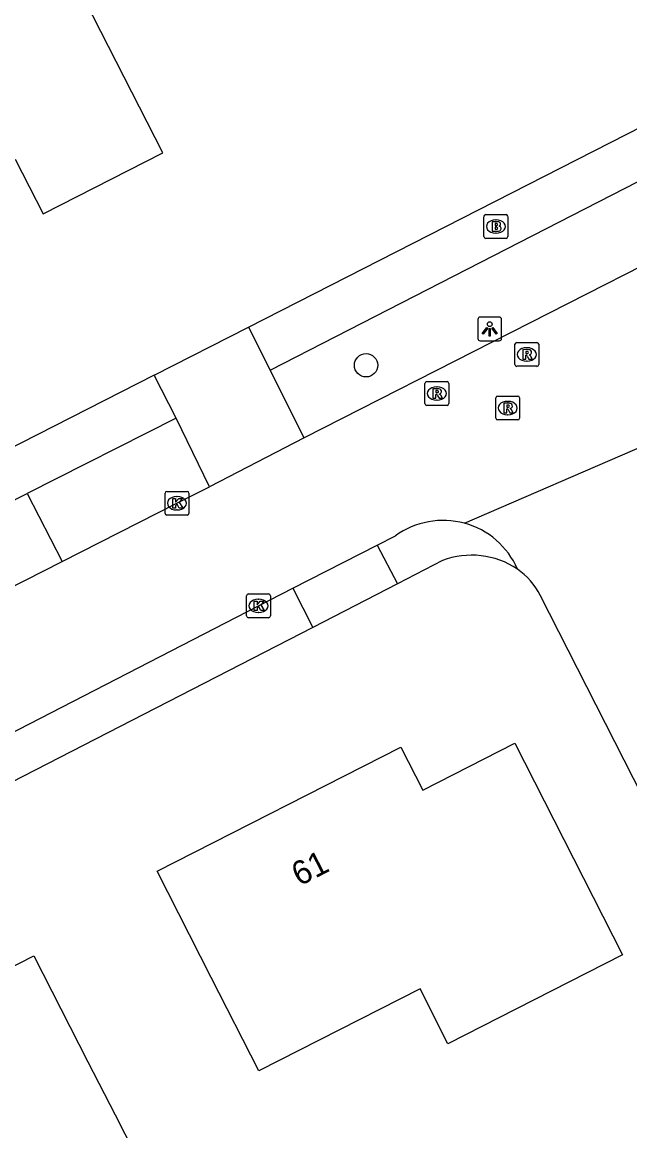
# Model space of a CAD drawing. Extents: x 162722 to 165099, y 384721 to 386283.
# Drawn here: x 163692.75 to 163718.25, y 385123.98 to 385170.53 of the extents above; entities that cross this region are included whole.
import ezdxf

# ---------------------------------------------------------------- set-up
doc = ezdxf.new("R2010")
doc.units = 0
for name, color, linetype in [('IMGEO_Boom', 7, 'Continuous'), ('IMGEO_Brandkraan', 7, 'Continuous'), ('IMGEO_Groenvoorziening', 7, 'Continuous'), ('IMGEO_Kolk', 7, 'Continuous'), ('IMGEO_Lichtpunt', 7, 'Continuous'), ('IMGEO_Pand', 7, 'Continuous'), ('IMGEO_Pand_nummerreeks', 7, 'Continuous'), ('IMGEO_Parkeervlak_open', 7, 'Continuous'), ('IMGEO_Rijbaan_lokaal_open', 7, 'Continuous'), ('IMGEO_Rioolput', 7, 'Continuous'), ('IMGEO_Voetpad_open', 7, 'Continuous')]:
    doc.layers.add(name, color=color, linetype=linetype)

msp = doc.modelspace()

# ---------------------------------------------------------------- linework, layer by layer
at = {"layer": 'IMGEO_Boom'}
msp.add_circle((163707.18, 385156.123), 0.489, dxfattribs=at)
at = {"layer": 'IMGEO_Brandkraan'}
for p, q in [((163712.131, 385161.525), (163712.131, 385162.377)), ((163712.206, 385162.451), (163713.058, 385162.451)), ((163712.619, 385162.231), (163712.644, 385162.231)), ((163713.132, 385162.377), (163713.132, 385161.525)), ((163712.642, 385161.671), (163712.617, 385161.671)), ((163713.058, 385161.451), (163712.206, 385161.451))]:
    msp.add_line(p, q, dxfattribs=at)
for points in [[(163712.131, 385161.525), (163712.131, 385162.377)], [(163712.206, 385162.451), (163713.058, 385162.451)], [(163712.479, 385162.151), (163712.479, 385161.751), (163712.692, 385161.751)], [(163712.71, 385162.151), (163712.479, 385162.151)], [(163712.658, 385162.07), (163712.604, 385162.07), (163712.604, 385161.994)], [(163713.132, 385162.377), (163713.132, 385161.525)], [(163712.604, 385161.994), (163712.657, 385161.994)], [(163712.666, 385161.918), (163712.604, 385161.918), (163712.604, 385161.837)], [(163712.604, 385161.837), (163712.666, 385161.837)], [(163713.058, 385161.451), (163712.206, 385161.451)]]:
    msp.add_lwpolyline(points, dxfattribs=at)
for centre, radius, start, end in [((163712.208, 385162.375), 0.0765, 91.552, 178.448), ((163712.208, 385162.375), 0.0765, 91.552, 178.448), ((163712.659, 385162.032), 0.0379, 267.8285, 90.9355), ((163712.714, 385162.006), 0.145, 59.4692, 91.5367), ((163712.739, 385162.053), 0.0922, 285.5137, 58.1501), ((163713.056, 385162.375), 0.0765, 1.552, 88.448), ((163713.056, 385162.375), 0.0765, 1.552, 88.448), ((163712.667, 385161.877), 0.0404, 269.8759, 90.5077), ((163712.698, 385162.002), 0.251, 268.6676, 293.5347), ((163712.744, 385161.861), 0.105, 301.3115, 78.989), ((163712.208, 385161.527), 0.0765, 181.552, 268.448), ((163712.208, 385161.527), 0.0765, 181.552, 268.448), ((163713.056, 385161.527), 0.0765, 271.552, 358.448), ((163713.056, 385161.527), 0.0765, 271.552, 358.448)]:
    msp.add_arc(centre, radius, start, end, dxfattribs=at)
for centre, major_axis, ratio, start_param, end_param in [((163712.618, 385161.951), (-0.387, 0.002), 0.722429, 4.712389, 7.853982), ((163712.643, 385161.951), (-0.39, 0.002), 0.717154, 1.570796, 4.712389)]:
    msp.add_ellipse(centre, major_axis=major_axis, ratio=ratio, start_param=start_param, end_param=end_param, dxfattribs=at)
at = {"layer": 'IMGEO_Groenvoorziening'}
msp.add_lwpolyline([(163692.957, 385150.738), (163694.425, 385147.881)], dxfattribs=at)
at = {"layer": 'IMGEO_Kolk'}
for p, q in [((163698.743, 385149.905), (163698.743, 385150.757)), ((163698.818, 385150.831), (163699.67, 385150.831)), ((163699.231, 385150.611), (163699.256, 385150.611)), ((163699.744, 385150.757), (163699.744, 385149.905)), ((163699.254, 385150.051), (163699.229, 385150.051)), ((163699.67, 385149.831), (163698.818, 385149.831)), ((163702.166, 385145.598), (163702.166, 385146.45)), ((163702.241, 385146.524), (163703.093, 385146.524)), ((163702.654, 385146.304), (163702.679, 385146.304)), ((163703.167, 385146.45), (163703.167, 385145.598)), ((163703.093, 385145.524), (163702.241, 385145.524)), ((163702.677, 385145.744), (163702.652, 385145.744))]:
    msp.add_line(p, q, dxfattribs=at)
for points in [[(163698.743, 385149.905), (163698.743, 385150.757)], [(163698.818, 385150.831), (163699.67, 385150.831)], [(163699.064, 385150.531), (163699.187, 385150.531), (163699.187, 385150.38), (163699.317, 385150.531), (163699.481, 385150.531), (163699.335, 385150.38), (163699.488, 385150.131), (163699.336, 385150.131), (163699.251, 385150.295), (163699.187, 385150.228), (163699.187, 385150.131), (163699.064, 385150.131), (163699.064, 385150.531)], [(163699.744, 385150.757), (163699.744, 385149.905)], [(163699.67, 385149.831), (163698.818, 385149.831)], [(163702.166, 385145.598), (163702.166, 385146.45)], [(163702.241, 385146.524), (163703.093, 385146.524)], [(163703.167, 385146.45), (163703.167, 385145.598)], [(163702.487, 385146.224), (163702.61, 385146.224), (163702.61, 385146.073), (163702.74, 385146.224), (163702.904, 385146.224), (163702.758, 385146.073), (163702.911, 385145.824), (163702.759, 385145.824), (163702.674, 385145.988), (163702.61, 385145.921), (163702.61, 385145.824), (163702.487, 385145.824), (163702.487, 385146.224)], [(163703.093, 385145.524), (163702.241, 385145.524)]]:
    msp.add_lwpolyline(points, dxfattribs=at)
for centre, start, end in [((163698.82, 385150.755), 91.552, 178.448), ((163698.82, 385150.755), 91.552, 178.448), ((163699.668, 385150.755), 1.552, 88.448), ((163699.668, 385150.755), 1.552, 88.448), ((163698.82, 385149.907), 181.552, 268.448), ((163698.82, 385149.907), 181.552, 268.448), ((163699.668, 385149.907), 271.552, 358.448), ((163699.668, 385149.907), 271.552, 358.448), ((163702.243, 385146.448), 91.552, 178.448), ((163702.243, 385146.448), 91.552, 178.448), ((163703.091, 385146.448), 1.552, 88.448), ((163703.091, 385146.448), 1.552, 88.448), ((163702.243, 385145.6), 181.552, 268.448), ((163702.243, 385145.6), 181.552, 268.448), ((163703.091, 385145.6), 271.552, 358.448), ((163703.091, 385145.6), 271.552, 358.448)]:
    msp.add_arc(centre, 0.0765, start, end, dxfattribs=at)
for centre, major_axis, ratio, start_param, end_param in [((163699.23, 385150.331), (-0.387, 0.002), 0.722429, 4.712389, 7.853982), ((163699.255, 385150.331), (-0.39, 0.002), 0.717154, 1.570796, 4.712389), ((163702.653, 385146.024), (-0.387, 0.002), 0.722429, 4.712389, 7.853982), ((163702.678, 385146.024), (-0.39, 0.002), 0.717154, 1.570796, 4.712389)]:
    msp.add_ellipse(centre, major_axis=major_axis, ratio=ratio, start_param=start_param, end_param=end_param, dxfattribs=at)
at = {"layer": 'IMGEO_Lichtpunt'}
for p, q in [((163711.873, 385158.052), (163711.873, 385157.245)), ((163711.873, 385158.052), (163711.873, 385157.245)), ((163712.775, 385158.147), (163711.967, 385158.147)), ((163712.775, 385158.147), (163711.967, 385158.147)), ((163712.869, 385157.245), (163712.869, 385158.052)), ((163712.869, 385157.245), (163712.869, 385158.052)), ((163711.967, 385157.151), (163712.775, 385157.151)), ((163711.967, 385157.151), (163712.775, 385157.151))]:
    msp.add_line(p, q, dxfattribs=at)
for points in [[(163712.247, 385157.716), (163712.286, 385157.688), (163712.098, 385157.426), (163712.06, 385157.453), (163712.247, 385157.716)], [(163712.349, 385157.668), (163712.396, 385157.668), (163712.396, 385157.346), (163712.349, 385157.346), (163712.349, 385157.668)], [(163712.459, 385157.688), (163712.497, 385157.715), (163712.684, 385157.453), (163712.645, 385157.425), (163712.459, 385157.688)]]:
    msp.add_lwpolyline(points, dxfattribs=at)
msp.add_circle((163712.372, 385157.85), 0.0994, dxfattribs=at)
for centre, start, end in [((163711.967, 385158.052), 90, 180), ((163711.967, 385158.052), 90, 180), ((163712.775, 385158.052), 0, 90), ((163712.775, 385158.052), 0, 90), ((163711.967, 385157.245), 180, 270), ((163711.967, 385157.245), 180, 270), ((163712.775, 385157.245), 270, 0), ((163712.775, 385157.245), 270, 360)]:
    msp.add_arc(centre, 0.0946, start, end, dxfattribs=at)
at = {"layer": 'IMGEO_Pand'}
for points in [[(163678.957, 385161.825), (163680.697, 385162.713), (163682.773, 385158.645), (163688.547, 385161.592), (163688.063, 385162.54), (163692.459, 385164.784), (163693.631, 385162.488), (163698.647, 385165.048), (163696.374, 385169.502), (163693.75, 385174.643), (163692.622, 385174.067), (163689.824, 385179.548), (163681.282, 385175.188), (163683.685, 385170.48), (163676.429, 385166.777), (163676.683, 385166.279), (163678.957, 385161.825)], [(163698.415, 385134.882), (163708.646, 385140.088), (163709.561, 385138.291), (163713.424, 385140.257), (163717.947, 385131.368), (163713.491, 385129.101), (163710.62, 385127.64), (163709.447, 385129.946), (163702.679, 385126.502), (163700.682, 385130.426), (163698.415, 385134.882)], [(163683.729, 385116.631), (163682.016, 385119.98), (163679.739, 385124.431), (163693.23, 385131.332), (163695.507, 385126.881), (163696.645, 385124.655), (163698.683, 385120.669), (163694.656, 385118.61), (163694.116, 385119.666), (163690.325, 385117.727), (163689.402, 385119.532), (163683.729, 385116.631)]]:
    msp.add_lwpolyline(points, dxfattribs=at)
at = {"layer": 'IMGEO_Parkeervlak_open'}
for points in [[(163710.39, 385147.925), (163708.496, 385146.951)], [(163704.941, 385145.118), (163689.736, 385137.305)]]:
    msp.add_lwpolyline(points, dxfattribs=at)
msp.add_arc((163711.617, 385144.69), 3.46, 56.2832, 110.7767, dxfattribs=at)
at = {"layer": 'IMGEO_Rijbaan_lokaal_open'}
for points in [[(163729.537, 385165.785), (163721.962, 385161.924), (163704.582, 385153.078)], [(163704.582, 385153.078), (163700.615, 385151.021)], [(163711.31, 385149.491), (163718.889, 385152.773)], [(163694.425, 385147.881), (163699.244, 385150.331), (163700.615, 385151.021)], [(163704.113, 385146.766), (163707.654, 385148.566)], [(163707.654, 385148.566), (163708.414, 385148.962)], [(163674.084, 385137.537), (163681.852, 385141.489), (163694.425, 385147.881)], [(163688.911, 385138.946), (163702.667, 385146.024), (163704.113, 385146.766)], [(163737.067, 385102.104), (163736.407, 385103.396), (163714.491, 385146.471)]]:
    msp.add_lwpolyline(points, dxfattribs=at)
for centre, radius, start, end in [((163710.415, 385146.199), 3.411, 74.7879, 125.9158), ((163710.412, 385146.199), 3.413, 23.6573, 74.7473), ((163711.705, 385145.013), 3.145, 27.6227, 54.3411)]:
    msp.add_arc(centre, radius, start, end, dxfattribs=at)
at = {"layer": 'IMGEO_Rioolput'}
for p, q in [((163713.428, 385156.154), (163713.428, 385157.006)), ((163713.503, 385157.08), (163714.355, 385157.08)), ((163714.429, 385157.006), (163714.429, 385156.154)), ((163713.916, 385156.86), (163713.941, 385156.86)), ((163714.355, 385156.08), (163713.503, 385156.08)), ((163713.939, 385156.3), (163713.914, 385156.3)), ((163709.653, 385154.513), (163709.653, 385155.365)), ((163709.728, 385155.439), (163710.58, 385155.439)), ((163710.141, 385155.219), (163710.166, 385155.219)), ((163710.654, 385155.365), (163710.654, 385154.513)), ((163710.164, 385154.659), (163710.139, 385154.659)), ((163712.627, 385153.903), (163712.627, 385154.755)), ((163712.702, 385154.829), (163713.554, 385154.829)), ((163713.115, 385154.609), (163713.14, 385154.609)), ((163713.628, 385154.755), (163713.628, 385153.903)), ((163710.58, 385154.439), (163709.728, 385154.439)), ((163713.554, 385153.829), (163712.702, 385153.829)), ((163713.138, 385154.049), (163713.113, 385154.049))]:
    msp.add_line(p, q, dxfattribs=at)
for points in [[(163713.428, 385156.154), (163713.428, 385157.006)], [(163713.503, 385157.08), (163714.355, 385157.08)], [(163714.429, 385157.006), (163714.429, 385156.154)], [(163714.017, 385156.778), (163713.765, 385156.78), (163713.765, 385156.38)], [(163713.765, 385156.38), (163713.889, 385156.38), (163713.889, 385156.542), (163713.9, 385156.542)], [(163713.943, 385156.699), (163713.889, 385156.699), (163713.889, 385156.618)], [(163713.889, 385156.618), (163713.941, 385156.618)], [(163713.947, 385156.513), (163714.018, 385156.38), (163714.158, 385156.38), (163714.093, 385156.506)], [(163714.355, 385156.08), (163713.503, 385156.08)], [(163709.653, 385154.513), (163709.653, 385155.365)], [(163709.728, 385155.439), (163710.58, 385155.439)], [(163710.242, 385155.137), (163709.99, 385155.139), (163709.99, 385154.739)], [(163710.654, 385155.365), (163710.654, 385154.513)], [(163709.99, 385154.739), (163710.114, 385154.739), (163710.114, 385154.901), (163710.125, 385154.901)], [(163710.168, 385155.058), (163710.114, 385155.058), (163710.114, 385154.977)], [(163710.114, 385154.977), (163710.166, 385154.977)], [(163710.172, 385154.872), (163710.243, 385154.739), (163710.383, 385154.739), (163710.318, 385154.865)], [(163712.627, 385153.903), (163712.627, 385154.755)], [(163712.702, 385154.829), (163713.554, 385154.829)], [(163713.628, 385154.755), (163713.628, 385153.903)], [(163710.58, 385154.439), (163709.728, 385154.439)], [(163713.216, 385154.527), (163712.964, 385154.529), (163712.964, 385154.129)], [(163712.964, 385154.129), (163713.088, 385154.129), (163713.088, 385154.291), (163713.099, 385154.291)], [(163713.142, 385154.448), (163713.088, 385154.448), (163713.088, 385154.367)], [(163713.088, 385154.367), (163713.14, 385154.367)], [(163713.146, 385154.262), (163713.217, 385154.129), (163713.357, 385154.129), (163713.292, 385154.255)], [(163713.554, 385153.829), (163712.702, 385153.829)]]:
    msp.add_lwpolyline(points, dxfattribs=at)
for centre, radius, start, end in [((163713.505, 385157.004), 0.0765, 91.552, 178.448), ((163713.505, 385157.004), 0.0765, 91.552, 178.448), ((163714.353, 385157.004), 0.0765, 1.552, 88.448), ((163714.353, 385157.004), 0.0765, 1.552, 88.448), ((163713.899, 385156.489), 0.0533, 26.0293, 88.6989), ((163713.925, 385156.807), 0.19, 274.7715, 282.9687), ((163713.949, 385156.603), 0.0964, 77.0061, 93.1865), ((163713.963, 385156.66), 0.0378, 276.6634, 79.6772), ((163714.016, 385156.668), 0.109, 350.3612, 89.416), ((163714.014, 385156.668), 0.112, 277.5842, 350.9817), ((163713.998, 385156.453), 0.108, 29.5134, 73.7905), ((163713.505, 385156.156), 0.0765, 181.552, 268.448), ((163713.505, 385156.156), 0.0765, 181.552, 268.448), ((163714.353, 385156.156), 0.0765, 271.552, 358.448), ((163714.353, 385156.156), 0.0765, 271.552, 358.448), ((163709.73, 385155.363), 0.0765, 91.552, 178.448), ((163709.73, 385155.363), 0.0765, 91.552, 178.448), ((163710.241, 385155.027), 0.109, 350.3612, 89.416), ((163710.578, 385155.363), 0.0765, 1.552, 88.448), ((163710.578, 385155.363), 0.0765, 1.552, 88.448), ((163710.124, 385154.848), 0.0533, 26.0293, 88.6989), ((163710.15, 385155.166), 0.19, 274.7715, 282.9687), ((163710.174, 385154.962), 0.0964, 77.0061, 93.1865), ((163710.188, 385155.019), 0.0378, 276.6634, 79.6772), ((163710.239, 385155.027), 0.112, 277.5842, 350.9817), ((163710.223, 385154.812), 0.108, 29.5134, 73.7905), ((163712.704, 385154.753), 0.0765, 91.552, 178.448), ((163712.704, 385154.753), 0.0765, 91.552, 178.448), ((163713.552, 385154.753), 0.0765, 1.552, 88.448), ((163713.552, 385154.753), 0.0765, 1.552, 88.448), ((163709.73, 385154.515), 0.0765, 181.552, 268.448), ((163709.73, 385154.515), 0.0765, 181.552, 268.448), ((163710.578, 385154.515), 0.0765, 271.552, 358.448), ((163710.578, 385154.515), 0.0765, 271.552, 358.448), ((163713.098, 385154.238), 0.0533, 26.0293, 88.6989), ((163713.124, 385154.556), 0.19, 274.7715, 282.9687), ((163713.148, 385154.352), 0.0964, 77.0061, 93.1865), ((163713.162, 385154.409), 0.0378, 276.6634, 79.6772), ((163713.215, 385154.417), 0.109, 350.3612, 89.416), ((163713.213, 385154.417), 0.112, 277.5842, 350.9817), ((163713.197, 385154.202), 0.108, 29.5134, 73.7905), ((163712.704, 385153.905), 0.0765, 181.552, 268.448), ((163712.704, 385153.905), 0.0765, 181.552, 268.448), ((163713.552, 385153.905), 0.0765, 271.552, 358.448), ((163713.552, 385153.905), 0.0765, 271.552, 358.448)]:
    msp.add_arc(centre, radius, start, end, dxfattribs=at)
for centre, major_axis, ratio, start_param, end_param in [((163713.915, 385156.58), (-0.387, 0.002), 0.722429, 4.712389, 7.853982), ((163713.94, 385156.58), (-0.39, 0.002), 0.717154, 1.570796, 4.712389), ((163710.14, 385154.939), (-0.387, 0.002), 0.722429, 4.712389, 7.853982), ((163710.165, 385154.939), (-0.39, 0.002), 0.717154, 1.570796, 4.712389), ((163713.114, 385154.329), (-0.387, 0.002), 0.722429, 4.712389, 7.853982), ((163713.139, 385154.329), (-0.39, 0.002), 0.717154, 1.570796, 4.712389)]:
    msp.add_ellipse(centre, major_axis=major_axis, ratio=ratio, start_param=start_param, end_param=end_param, dxfattribs=at)
at = {"layer": 'IMGEO_Voetpad_open'}
for points in [[(163702.251, 385157.725), (163727.097, 385170.404)], [(163703.159, 385155.915), (163727.965, 385168.645)], [(163698.288, 385155.702), (163702.251, 385157.725)], [(163702.251, 385157.725), (163703.159, 385155.915)], [(163698.288, 385155.702), (163671.686, 385142.143)], [(163699.213, 385153.909), (163698.288, 385155.702)], [(163704.582, 385153.078), (163703.159, 385155.915)], [(163699.213, 385153.909), (163692.957, 385150.738)], [(163700.615, 385151.021), (163699.213, 385153.909)], [(163672.592, 385140.413), (163692.957, 385150.738)], [(163707.654, 385148.566), (163708.496, 385146.951)], [(163704.113, 385146.766), (163704.941, 385145.118)], [(163708.496, 385146.951), (163704.941, 385145.118)]]:
    msp.add_lwpolyline(points, dxfattribs=at)

# ---------------------------------------------------------------- texts
at = {"layer": 'IMGEO_Pand_nummerreeks'}
msp.add_text('61', height=1, rotation=26.9691, dxfattribs=at).set_placement((163704.383, 385134.238))

doc.saveas('drawing.dxf')
